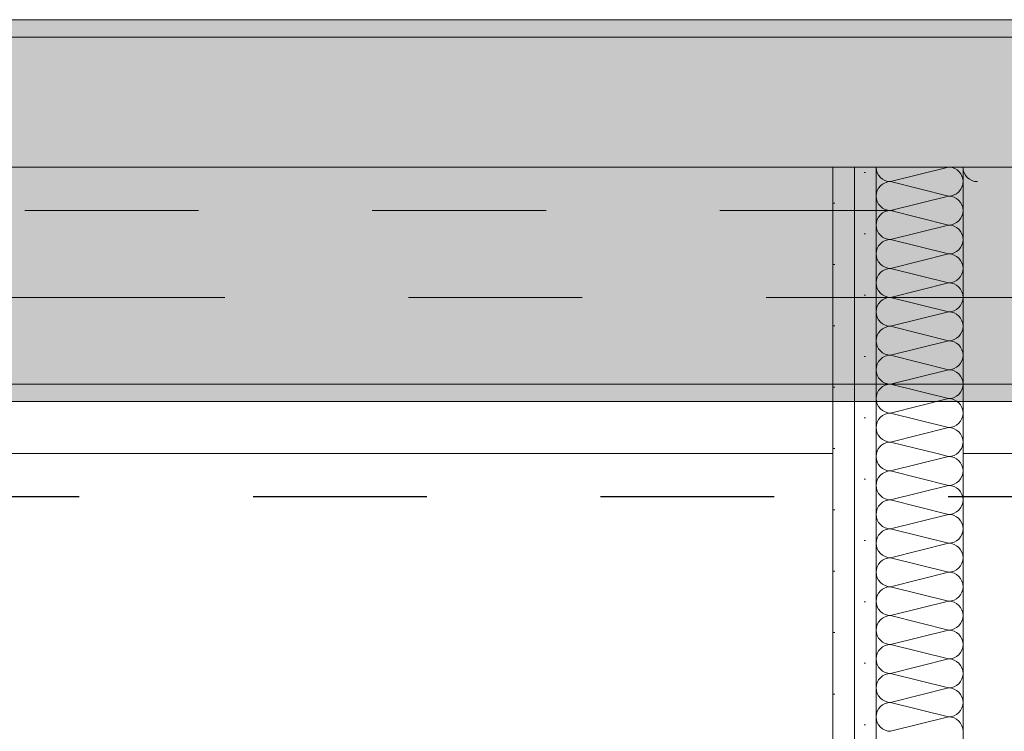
# Model space of a CAD drawing. Header units: metres. Extents: x -3.6 to 84.5, y -11 to 16.8.
# Tile 265 of 361: x 46.377 to 46.944, y 5.6 to 6.01. Entities that reach past the tile are written whole.
import ezdxf

# ---------------------------------------------------------------- set-up
doc = ezdxf.new("R2010")
doc.units = ezdxf.units.M
doc.header["$MEASUREMENT"] = 0
for name, pattern in [('Achse', [0.2, 0.1, -0.05, 0, -0.05]), ('Strichlinie doppelt', [0.54680553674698, 0.2645833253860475, -0.105833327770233, 0.07055555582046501, -0.1058333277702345]), ('Strichlinie eng', [0.11499999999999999, 0.07500000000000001, -0.03999999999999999]), ('Wipeout_Contour', [1, 0, -1])]:
    doc.linetypes.add(name, pattern=pattern)
for name, color, linetype in [('301 - Elemente.Linie', 7, 'Continuous'), ('451 - Universal.Achsen Raster', 7, 'Continuous'), ('605 - Struktur.Wand Innen', 7, 'Continuous'), ('608 - Struktur.Träger', 7, 'Continuous'), ('Neubau_605 - Struktur.Wand Innen', 7, 'Continuous'), ('Neubau_606 - Struktur.Wand Innen Ausbau', 7, 'Continuous'), ('Neubau_653 - Abdeckung.TB Verkofferung', 7, 'Continuous')]:
    doc.layers.add(name, color=color, linetype=linetype)
pattern_1 = [(45, (0, 0), (-0.01767766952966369, 0.01767766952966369), [0, -0.025])]

# ---------------------------------------------------------------- blocks, each defined once
blk = doc.blocks.new('*X134')
at = {"layer": 'Neubau_606 - Struktur.Wand Innen Ausbau', "color": 7, "linetype": 'Continuous', "lineweight": 5}
for p, q in [((46.87832050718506, 5.916681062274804), (46.91159621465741, 5.924999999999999)), ((46.87832050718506, 5.916681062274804), (46.91165384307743, 5.908347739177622)), ((46.87832051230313, 5.900014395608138), (46.91165384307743, 5.908347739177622)), ((46.87832051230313, 5.900014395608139), (46.91165384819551, 5.891681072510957)), ((46.87832051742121, 5.883347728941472), (46.91165384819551, 5.891681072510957)), ((46.87832051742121, 5.883347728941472), (46.91165385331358, 5.875014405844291)), ((46.87832052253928, 5.866681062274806), (46.91165385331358, 5.875014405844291)), ((46.87832052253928, 5.866681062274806), (46.91165385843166, 5.858347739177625)), ((46.87832052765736, 5.850014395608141), (46.91165385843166, 5.858347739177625)), ((46.87832052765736, 5.850014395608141), (46.91165386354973, 5.841681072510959)), ((46.87832053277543, 5.833347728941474), (46.91165386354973, 5.841681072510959)), ((46.87832053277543, 5.833347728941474), (46.91165386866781, 5.825014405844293)), ((46.87832053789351, 5.816681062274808), (46.91165386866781, 5.825014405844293)), ((46.87832053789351, 5.816681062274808), (46.91165387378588, 5.808347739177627)), ((46.87832054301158, 5.800014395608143), (46.91165387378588, 5.808347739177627)), ((46.87832054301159, 5.800014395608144), (46.91165387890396, 5.791681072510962)), ((46.87832054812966, 5.783347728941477), (46.91165387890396, 5.791681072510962)), ((46.87832054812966, 5.783347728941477), (46.91165388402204, 5.775014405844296)), ((46.87832055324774, 5.766681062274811), (46.91165388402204, 5.775014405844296)), ((46.87832055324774, 5.766681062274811), (46.90504481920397, 5.760000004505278))]:
    blk.add_line(p, q, dxfattribs=at)
for centre, radius, start, end in [((46.87832050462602, 5.925014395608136), 0.008333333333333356, 180.0989768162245, 270.0000175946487), ((46.91165384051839, 5.916681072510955), 0.008333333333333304, 1.759465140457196e-05, 86.6305408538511), ((46.92832050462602, 5.925014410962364), 0.008333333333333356, 180.09908245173, 270.0000175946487), ((46.8783205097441, 5.908347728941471), 0.008333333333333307, 90.00001759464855, 180.0000175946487), ((46.91165384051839, 5.916681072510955), 0.008333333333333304, 270.0000175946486, 1.759464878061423e-05), ((46.8783205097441, 5.908347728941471), 0.008333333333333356, 180.0000175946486, 270.0000175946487), ((46.91165384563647, 5.900014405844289), 0.0083333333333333, 1.759465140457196e-05, 90.00001759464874), ((46.87832051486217, 5.891681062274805), 0.008333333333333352, 90.00001759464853, 180.0000175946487), ((46.91165384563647, 5.90001440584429), 0.008333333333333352, 270.0000175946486, 1.759464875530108e-05), ((46.87832051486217, 5.891681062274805), 0.008333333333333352, 180.0000175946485, 270.0000175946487), ((46.91165385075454, 5.883347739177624), 0.008333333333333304, 1.759464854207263e-05, 90.0000175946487), ((46.87832051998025, 5.875014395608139), 0.008333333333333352, 90.00001759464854, 180.0000175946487), ((46.91165385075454, 5.883347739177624), 0.00833333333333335, 270.0000175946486, 1.759464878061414e-05), ((46.87832051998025, 5.875014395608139), 0.008333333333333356, 180.0000175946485, 270.0000175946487), ((46.91165385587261, 5.866681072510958), 0.008333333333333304, 1.759464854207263e-05, 90.0000175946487), ((46.87832052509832, 5.858347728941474), 0.008333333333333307, 90.00001759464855, 180.0000175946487), ((46.91165385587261, 5.866681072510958), 0.008333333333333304, 270.0000175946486, 1.759464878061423e-05), ((46.87832052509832, 5.858347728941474), 0.008333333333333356, 180.0000175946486, 270.0000175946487), ((46.91165386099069, 5.850014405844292), 0.0083333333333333, 1.759464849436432e-05, 90.00001759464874), ((46.8783205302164, 5.841681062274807), 0.008333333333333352, 90.00001759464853, 180.0000175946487), ((46.91165386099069, 5.850014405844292), 0.008333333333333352, 270.0000175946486, 1.759464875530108e-05), ((46.8783205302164, 5.841681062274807), 0.008333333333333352, 180.0000175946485, 270.0000175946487), ((46.91165386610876, 5.833347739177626), 0.008333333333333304, 1.759464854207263e-05, 90.0000175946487), ((46.87832053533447, 5.825014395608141), 0.008333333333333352, 90.00001759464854, 180.0000175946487), ((46.91165386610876, 5.833347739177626), 0.00833333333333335, 270.0000175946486, 1.759464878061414e-05), ((46.87832053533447, 5.825014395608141), 0.008333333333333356, 180.0000175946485, 270.0000175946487), ((46.91165387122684, 5.81668107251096), 0.008333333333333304, 1.759464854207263e-05, 90.0000175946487), ((46.87832054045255, 5.808347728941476), 0.008333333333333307, 90.00001759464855, 180.0000175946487), ((46.91165387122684, 5.81668107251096), 0.008333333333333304, 270.0000175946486, 1.759464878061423e-05), ((46.87832054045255, 5.808347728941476), 0.008333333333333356, 180.0000175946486, 270.0000175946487), ((46.91165387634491, 5.800014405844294), 0.0083333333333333, 1.759464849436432e-05, 90.00001759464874), ((46.87832054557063, 5.79168106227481), 0.008333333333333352, 90.00001759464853, 180.0000175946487), ((46.91165387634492, 5.800014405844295), 0.008333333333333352, 270.0000175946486, 1.759464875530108e-05), ((46.87832054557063, 5.79168106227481), 0.008333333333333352, 180.0000175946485, 270.0000175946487), ((46.911653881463, 5.783347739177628), 0.008333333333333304, 1.759465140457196e-05, 90.0000175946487), ((46.87832055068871, 5.775014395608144), 0.008333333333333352, 90.00001759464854, 180.0000175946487), ((46.911653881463, 5.783347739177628), 0.00833333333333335, 270.0000175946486, 1.759464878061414e-05), ((46.87832055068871, 5.775014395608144), 0.008333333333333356, 180.0000175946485, 270.0000175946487), ((46.91165388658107, 5.766681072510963), 0.008333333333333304, 1.759465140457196e-05, 90.0000175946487), ((46.87832055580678, 5.758347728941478), 0.008333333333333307, 90.00001759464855, 168.5640091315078), ((46.91165388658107, 5.766681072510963), 0.008333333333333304, 306.7045521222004, 1.759464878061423e-05)]:
    blk.add_arc(centre, radius, start, end, dxfattribs=at)
blk = doc.blocks.new('*X135')
at = {"layer": 'Neubau_606 - Struktur.Wand Innen Ausbau', "color": 7, "linetype": 'Continuous', "lineweight": 5}
for p, q in [((46.87014734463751, 5.75997347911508), (46.86998722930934, 5.758347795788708)), ((46.86998722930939, 5.758347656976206), (46.870147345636, 5.756721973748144)), ((46.8701553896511, 5.759999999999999), (46.87014734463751, 5.75997347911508)), ((46.87832055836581, 5.750014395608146), (46.91165388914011, 5.75834773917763)), ((46.9050448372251, 5.759999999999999), (46.91165388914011, 5.75834773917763)), ((46.91165388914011, 5.75834773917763), (46.91327964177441, 5.75850786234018)), ((46.91327964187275, 5.758187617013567), (46.91165388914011, 5.75834773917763)), ((46.91327964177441, 5.75850786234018), (46.91484291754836, 5.758982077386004)), ((46.91484291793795, 5.757713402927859), (46.91327964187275, 5.758187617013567)), ((46.91484291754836, 5.758982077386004), (46.91628364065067, 5.759752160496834)), ((46.91628364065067, 5.759752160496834), (46.91658563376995, 5.759999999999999)), ((46.870147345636, 5.756721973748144), (46.87062156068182, 5.755158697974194)), ((46.87062156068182, 5.755158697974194), (46.87139164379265, 5.753717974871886)), ((46.87139164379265, 5.753717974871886), (46.87242800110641, 5.752455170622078)), ((46.87242800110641, 5.752455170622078), (46.87369080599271, 5.751418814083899)), ((46.91628364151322, 5.756943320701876), (46.91484291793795, 5.757713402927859)), ((46.91754644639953, 5.755906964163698), (46.91628364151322, 5.756943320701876)), ((46.91858280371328, 5.754644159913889), (46.91754644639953, 5.755906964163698)), ((46.91935288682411, 5.753203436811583), (46.91858280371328, 5.754644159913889)), ((46.91982710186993, 5.751640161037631), (46.91935288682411, 5.753203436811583)), ((46.87242800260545, 5.747573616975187), (46.87139164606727, 5.746310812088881)), ((46.87369080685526, 5.748609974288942), (46.87242800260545, 5.747573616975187)), ((46.87369080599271, 5.751418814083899), (46.87513152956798, 5.750648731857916)), ((46.87513152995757, 5.749380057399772), (46.87369080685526, 5.748609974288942)), ((46.87513152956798, 5.750648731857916), (46.87669480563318, 5.750174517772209)), ((46.87669480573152, 5.749854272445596), (46.87513152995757, 5.749380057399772)), ((46.87669480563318, 5.750174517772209), (46.87832055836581, 5.750014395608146)), ((46.87832055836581, 5.750014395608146), (46.87669480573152, 5.749854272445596)), ((46.87832055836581, 5.750014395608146), (46.91165389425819, 5.741681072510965)), ((46.91858280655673, 5.74538465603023), (46.91935288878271, 5.746825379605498)), ((46.91935288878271, 5.746825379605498), (46.91982710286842, 5.748388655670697)), ((46.91998722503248, 5.750014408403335), (46.91982710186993, 5.751640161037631)), ((46.91982710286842, 5.748388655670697), (46.91998722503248, 5.750014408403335)), ((46.87014734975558, 5.743306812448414), (46.86998722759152, 5.741681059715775)), ((46.86998722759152, 5.741681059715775), (46.87014735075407, 5.740055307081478)), ((46.87062156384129, 5.744870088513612), (46.87014734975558, 5.743306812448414)), ((46.87139164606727, 5.746310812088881), (46.87062156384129, 5.744870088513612)), ((46.87832056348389, 5.73334772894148), (46.91165389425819, 5.741681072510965)), ((46.91165389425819, 5.741681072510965), (46.91327964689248, 5.741841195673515)), ((46.91327964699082, 5.741520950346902), (46.91165389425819, 5.741681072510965)), ((46.91327964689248, 5.741841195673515), (46.91484292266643, 5.742315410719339)), ((46.91484292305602, 5.741046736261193), (46.91327964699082, 5.741520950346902)), ((46.91484292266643, 5.742315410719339), (46.91628364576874, 5.743085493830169)), ((46.91628364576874, 5.743085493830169), (46.91754645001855, 5.744121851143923)), ((46.91754645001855, 5.744121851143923), (46.91858280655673, 5.74538465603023)), ((46.87014735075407, 5.740055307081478), (46.87062156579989, 5.738492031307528)), ((46.87062156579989, 5.738492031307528), (46.87139164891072, 5.737051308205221)), ((46.87139164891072, 5.737051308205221), (46.87242800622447, 5.735788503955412)), ((46.87242800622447, 5.735788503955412), (46.87369081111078, 5.734752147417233)), ((46.91628364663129, 5.740276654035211), (46.91484292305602, 5.741046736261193)), ((46.91754645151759, 5.739240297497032), (46.91628364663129, 5.740276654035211)), ((46.91858280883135, 5.737977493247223), (46.91754645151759, 5.739240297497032)), ((46.91935289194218, 5.736536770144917), (46.91858280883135, 5.737977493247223)), ((46.919827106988, 5.734973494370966), (46.91935289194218, 5.736536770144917)), ((46.87242800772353, 5.730906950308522), (46.87139165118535, 5.729644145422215)), ((46.87369081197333, 5.731943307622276), (46.87242800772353, 5.730906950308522)), ((46.87369081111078, 5.734752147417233), (46.87513153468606, 5.733982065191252)), ((46.87513153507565, 5.732713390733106), (46.87369081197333, 5.731943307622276)), ((46.87513153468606, 5.733982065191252), (46.87669481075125, 5.733507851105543)), ((46.87669481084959, 5.73318760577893), (46.87513153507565, 5.732713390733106)), ((46.87669481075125, 5.733507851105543), (46.87832056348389, 5.73334772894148)), ((46.87832056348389, 5.73334772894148), (46.87669481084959, 5.73318760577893)), ((46.87832056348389, 5.73334772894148), (46.91165389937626, 5.725014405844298)), ((46.9185828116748, 5.728717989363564), (46.91935289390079, 5.730158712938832)), ((46.91935289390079, 5.730158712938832), (46.91982710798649, 5.731721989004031)), ((46.91998723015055, 5.73334774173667), (46.919827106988, 5.734973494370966)), ((46.91982710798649, 5.731721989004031), (46.91998723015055, 5.73334774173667)), ((46.87014735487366, 5.726640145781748), (46.8699872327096, 5.72501439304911)), ((46.8699872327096, 5.72501439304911), (46.87014735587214, 5.723388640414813)), ((46.87062156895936, 5.728203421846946), (46.87014735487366, 5.726640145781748)), ((46.87139165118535, 5.729644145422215), (46.87062156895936, 5.728203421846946)), ((46.87832056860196, 5.716681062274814), (46.91165389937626, 5.725014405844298)), ((46.91165389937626, 5.725014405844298), (46.91327965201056, 5.725174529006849)), ((46.9132796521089, 5.724854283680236), (46.91165389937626, 5.725014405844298)), ((46.91327965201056, 5.725174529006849), (46.91484292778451, 5.725648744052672)), ((46.9148429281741, 5.724380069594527), (46.9132796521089, 5.724854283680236)), ((46.91484292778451, 5.725648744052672), (46.91628365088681, 5.726418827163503)), ((46.91628365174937, 5.723609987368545), (46.9148429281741, 5.724380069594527)), ((46.91628365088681, 5.726418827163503), (46.91754645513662, 5.727455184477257)), ((46.91754645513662, 5.727455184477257), (46.9185828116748, 5.728717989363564)), ((46.87014735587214, 5.723388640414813), (46.87062157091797, 5.721825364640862)), ((46.87062157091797, 5.721825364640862), (46.8713916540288, 5.720384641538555)), ((46.8713916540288, 5.720384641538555), (46.87242801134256, 5.719121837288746)), ((46.87242801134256, 5.719121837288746), (46.87369081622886, 5.718085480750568)), ((46.91754645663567, 5.722573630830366), (46.91628365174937, 5.723609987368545)), ((46.91858281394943, 5.721310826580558), (46.91754645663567, 5.722573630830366)), ((46.91935289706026, 5.719870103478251), (46.91858281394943, 5.721310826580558)), ((46.91982711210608, 5.7183068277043), (46.91935289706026, 5.719870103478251)), ((46.87139165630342, 5.712977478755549), (46.87062157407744, 5.711536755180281)), ((46.8724280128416, 5.714240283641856), (46.87139165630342, 5.712977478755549)), ((46.87369081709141, 5.715276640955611), (46.8724280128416, 5.714240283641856)), ((46.87369081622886, 5.718085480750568), (46.87513153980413, 5.717315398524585)), ((46.87513154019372, 5.71604672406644), (46.87369081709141, 5.715276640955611)), ((46.87513153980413, 5.717315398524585), (46.87669481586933, 5.716841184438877)), ((46.87669481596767, 5.716520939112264), (46.87513154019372, 5.71604672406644)), ((46.87669481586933, 5.716841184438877), (46.87832056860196, 5.716681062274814)), ((46.87832056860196, 5.716681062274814), (46.87669481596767, 5.716520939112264)), ((46.87832056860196, 5.716681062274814), (46.91165390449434, 5.708347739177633)), ((46.91858281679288, 5.712051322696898), (46.91935289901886, 5.713492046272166)), ((46.91935289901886, 5.713492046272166), (46.91982711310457, 5.715055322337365)), ((46.91998723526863, 5.716681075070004), (46.91982711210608, 5.7183068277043)), ((46.91982711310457, 5.715055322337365), (46.91998723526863, 5.716681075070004)), ((46.87014735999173, 5.709973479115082), (46.86998723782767, 5.708347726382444)), ((46.86998723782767, 5.708347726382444), (46.87014736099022, 5.706721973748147)), ((46.87062157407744, 5.711536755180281), (46.87014735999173, 5.709973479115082)), ((46.87832057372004, 5.700014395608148), (46.91165390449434, 5.708347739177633)), ((46.91165390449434, 5.708347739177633), (46.91327965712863, 5.708507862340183)), ((46.91327965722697, 5.70818761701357), (46.91165390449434, 5.708347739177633)), ((46.91327965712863, 5.708507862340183), (46.91484293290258, 5.708982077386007)), ((46.91484293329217, 5.707713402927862), (46.91327965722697, 5.70818761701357)), ((46.91484293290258, 5.708982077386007), (46.91628365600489, 5.709752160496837)), ((46.91628365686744, 5.706943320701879), (46.91484293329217, 5.707713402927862)), ((46.91628365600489, 5.709752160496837), (46.9175464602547, 5.710788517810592)), ((46.9175464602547, 5.710788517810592), (46.91858281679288, 5.712051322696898)), ((46.87014736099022, 5.706721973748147), (46.87062157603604, 5.705158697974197)), ((46.87062157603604, 5.705158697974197), (46.87139165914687, 5.703717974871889)), ((46.87139165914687, 5.703717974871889), (46.87242801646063, 5.702455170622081)), ((46.87242801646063, 5.702455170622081), (46.87369082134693, 5.701418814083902)), ((46.87369082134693, 5.701418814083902), (46.8751315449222, 5.700648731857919)), ((46.91754646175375, 5.705906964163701), (46.91628365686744, 5.706943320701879)), ((46.9185828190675, 5.704644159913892), (46.91754646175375, 5.705906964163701)), ((46.91935290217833, 5.703203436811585), (46.9185828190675, 5.704644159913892)), ((46.91982711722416, 5.701640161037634), (46.91935290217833, 5.703203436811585)), ((46.9199872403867, 5.700014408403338), (46.91982711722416, 5.701640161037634)), ((46.87139166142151, 5.696310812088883), (46.87062157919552, 5.694870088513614)), ((46.87242801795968, 5.697573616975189), (46.87139166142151, 5.696310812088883)), ((46.87369082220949, 5.698609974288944), (46.87242801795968, 5.697573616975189)), ((46.8751315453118, 5.699380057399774), (46.87369082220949, 5.698609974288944)), ((46.8751315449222, 5.700648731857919), (46.8766948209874, 5.700174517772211)), ((46.87669482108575, 5.699854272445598), (46.8751315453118, 5.699380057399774)), ((46.8766948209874, 5.700174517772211), (46.87832057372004, 5.700014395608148)), ((46.87832057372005, 5.700014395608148), (46.87669482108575, 5.699854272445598)), ((46.87832057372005, 5.700014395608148), (46.91165390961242, 5.691681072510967)), ((46.91858282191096, 5.695384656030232), (46.91935290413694, 5.6968253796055)), ((46.91935290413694, 5.6968253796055), (46.91982711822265, 5.698388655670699)), ((46.91982711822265, 5.698388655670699), (46.91998724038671, 5.700014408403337)), ((46.87014736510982, 5.693306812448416), (46.86998724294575, 5.691681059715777)), ((46.86998724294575, 5.691681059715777), (46.8701473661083, 5.69005530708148)), ((46.87062157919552, 5.694870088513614), (46.87014736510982, 5.693306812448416)), ((46.8701473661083, 5.69005530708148), (46.87062158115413, 5.68849203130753)), ((46.87832057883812, 5.683347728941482), (46.91165390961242, 5.691681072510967)), ((46.91165390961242, 5.691681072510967), (46.91327966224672, 5.691841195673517)), ((46.91327966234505, 5.691520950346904), (46.91165390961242, 5.691681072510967)), ((46.91327966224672, 5.691841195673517), (46.91484293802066, 5.692315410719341)), ((46.91484293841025, 5.691046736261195), (46.91327966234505, 5.691520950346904)), ((46.91484293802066, 5.692315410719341), (46.91628366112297, 5.69308549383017)), ((46.91628366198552, 5.690276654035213), (46.91484293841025, 5.691046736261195)), ((46.91628366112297, 5.69308549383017), (46.91754646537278, 5.694121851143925)), ((46.91754646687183, 5.689240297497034), (46.91628366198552, 5.690276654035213)), ((46.91754646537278, 5.694121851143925), (46.91858282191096, 5.695384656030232)), ((46.87062158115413, 5.68849203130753), (46.87139166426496, 5.687051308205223)), ((46.87139166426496, 5.687051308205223), (46.87242802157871, 5.685788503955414)), ((46.87242802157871, 5.685788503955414), (46.87369082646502, 5.684752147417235)), ((46.87369082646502, 5.684752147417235), (46.87513155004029, 5.683982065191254)), ((46.91858282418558, 5.687977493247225), (46.91754646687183, 5.689240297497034)), ((46.91935290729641, 5.686536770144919), (46.91858282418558, 5.687977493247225)), ((46.91982712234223, 5.684973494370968), (46.91935290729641, 5.686536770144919)), ((46.91998724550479, 5.683347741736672), (46.91982712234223, 5.684973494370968)), ((46.87139166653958, 5.679644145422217), (46.8706215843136, 5.678203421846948)), ((46.87242802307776, 5.680906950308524), (46.87139166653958, 5.679644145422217)), ((46.87369082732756, 5.681943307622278), (46.87242802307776, 5.680906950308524)), ((46.87513155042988, 5.682713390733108), (46.87369082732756, 5.681943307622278)), ((46.87513155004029, 5.683982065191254), (46.87669482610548, 5.683507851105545)), ((46.87669482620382, 5.683187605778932), (46.87513155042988, 5.682713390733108)), ((46.87669482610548, 5.683507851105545), (46.87832057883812, 5.683347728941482)), ((46.87832057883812, 5.683347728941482), (46.87669482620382, 5.683187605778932)), ((46.87832057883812, 5.683347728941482), (46.91165391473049, 5.6750144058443)), ((46.91754647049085, 5.677455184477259), (46.91858282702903, 5.678717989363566)), ((46.91858282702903, 5.678717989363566), (46.91935290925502, 5.680158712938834)), ((46.91935290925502, 5.680158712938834), (46.91982712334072, 5.681721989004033)), ((46.91982712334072, 5.681721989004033), (46.91998724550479, 5.683347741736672)), ((46.87014737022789, 5.67664014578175), (46.86998724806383, 5.675014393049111)), ((46.86998724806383, 5.675014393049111), (46.87014737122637, 5.673388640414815)), ((46.8706215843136, 5.678203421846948), (46.87014737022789, 5.67664014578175)), ((46.87014737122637, 5.673388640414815), (46.8706215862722, 5.671825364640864)), ((46.8783205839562, 5.666681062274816), (46.91165391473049, 5.6750144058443)), ((46.91165391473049, 5.6750144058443), (46.91327966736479, 5.675174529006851)), ((46.91327966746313, 5.674854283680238), (46.91165391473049, 5.6750144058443)), ((46.91327966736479, 5.675174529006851), (46.91484294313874, 5.675648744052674)), ((46.91484294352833, 5.674380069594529), (46.91327966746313, 5.674854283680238)), ((46.91484294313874, 5.675648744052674), (46.91628366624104, 5.676418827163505)), ((46.9162836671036, 5.673609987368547), (46.91484294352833, 5.674380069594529)), ((46.91628366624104, 5.676418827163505), (46.91754647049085, 5.677455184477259)), ((46.9175464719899, 5.672573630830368), (46.9162836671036, 5.673609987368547)), ((46.8706215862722, 5.671825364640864), (46.87139166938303, 5.670384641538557)), ((46.87139166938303, 5.670384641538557), (46.87242802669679, 5.669121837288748)), ((46.87242802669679, 5.669121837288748), (46.87369083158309, 5.66808548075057)), ((46.87369083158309, 5.66808548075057), (46.87513155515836, 5.667315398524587)), ((46.91858282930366, 5.67131082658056), (46.9175464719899, 5.672573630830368)), ((46.91935291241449, 5.669870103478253), (46.91858282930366, 5.67131082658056)), ((46.91982712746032, 5.668306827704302), (46.91935291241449, 5.669870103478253)), ((46.91998725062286, 5.666681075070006), (46.91982712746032, 5.668306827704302)), ((46.87139167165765, 5.66297747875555), (46.87062158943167, 5.661536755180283)), ((46.87242802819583, 5.664240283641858), (46.87139167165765, 5.66297747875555)), ((46.87369083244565, 5.665276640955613), (46.87242802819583, 5.664240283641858)), ((46.87513155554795, 5.666046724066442), (46.87369083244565, 5.665276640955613)), ((46.87513155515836, 5.667315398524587), (46.87669483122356, 5.666841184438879)), ((46.8766948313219, 5.666520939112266), (46.87513155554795, 5.666046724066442)), ((46.87669483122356, 5.666841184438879), (46.8783205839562, 5.666681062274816)), ((46.8783205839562, 5.666681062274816), (46.8766948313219, 5.666520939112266)), ((46.8783205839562, 5.666681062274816), (46.91165391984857, 5.658347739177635)), ((46.91754647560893, 5.660788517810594), (46.91858283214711, 5.6620513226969)), ((46.91858283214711, 5.6620513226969), (46.91935291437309, 5.663492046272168)), ((46.91935291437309, 5.663492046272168), (46.9198271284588, 5.665055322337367)), ((46.9198271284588, 5.665055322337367), (46.91998725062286, 5.666681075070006)), ((46.87014737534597, 5.659973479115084), (46.8699872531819, 5.658347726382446)), ((46.8699872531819, 5.658347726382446), (46.87014737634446, 5.656721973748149)), ((46.87062158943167, 5.661536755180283), (46.87014737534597, 5.659973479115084)), ((46.87014737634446, 5.656721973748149), (46.87062159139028, 5.655158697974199)), ((46.87832058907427, 5.65001439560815), (46.91165391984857, 5.658347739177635)), ((46.91165391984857, 5.658347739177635), (46.91327967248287, 5.658507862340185)), ((46.9132796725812, 5.658187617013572), (46.91165391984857, 5.658347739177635)), ((46.91327967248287, 5.658507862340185), (46.91484294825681, 5.658982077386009)), ((46.9148429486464, 5.657713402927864), (46.9132796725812, 5.658187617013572)), ((46.91484294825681, 5.658982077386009), (46.91628367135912, 5.659752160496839)), ((46.91628367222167, 5.656943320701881), (46.9148429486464, 5.657713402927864)), ((46.91628367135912, 5.659752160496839), (46.91754647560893, 5.660788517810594)), ((46.91754647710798, 5.655906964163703), (46.91628367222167, 5.656943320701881)), ((46.87062159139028, 5.655158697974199), (46.8713916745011, 5.653717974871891)), ((46.8713916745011, 5.653717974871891), (46.87242803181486, 5.652455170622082)), ((46.87242803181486, 5.652455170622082), (46.87369083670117, 5.651418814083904)), ((46.87369083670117, 5.651418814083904), (46.87513156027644, 5.650648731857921)), ((46.87513156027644, 5.650648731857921), (46.87669483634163, 5.650174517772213)), ((46.91858283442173, 5.654644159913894), (46.91754647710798, 5.655906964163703)), ((46.91935291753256, 5.653203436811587), (46.91858283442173, 5.654644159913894)), ((46.91982713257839, 5.651640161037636), (46.91935291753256, 5.653203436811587)), ((46.91998725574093, 5.65001440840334), (46.91982713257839, 5.651640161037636)), ((46.87062159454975, 5.644870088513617), (46.87014738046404, 5.643306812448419)), ((46.87139167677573, 5.646310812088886), (46.87062159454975, 5.644870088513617)), ((46.87242803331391, 5.647573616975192), (46.87139167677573, 5.646310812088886)), ((46.87369083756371, 5.648609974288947), (46.87242803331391, 5.647573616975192)), ((46.87513156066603, 5.649380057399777), (46.87369083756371, 5.648609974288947)), ((46.87669483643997, 5.649854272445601), (46.87513156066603, 5.649380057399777)), ((46.87669483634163, 5.650174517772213), (46.87832058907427, 5.65001439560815)), ((46.87832058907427, 5.650014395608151), (46.87669483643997, 5.649854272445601)), ((46.87832058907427, 5.650014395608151), (46.91165392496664, 5.64168107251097)), ((46.917546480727, 5.644121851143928), (46.91858283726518, 5.645384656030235)), ((46.91858283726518, 5.645384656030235), (46.91935291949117, 5.646825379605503)), ((46.91935291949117, 5.646825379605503), (46.91982713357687, 5.648388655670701)), ((46.91982713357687, 5.648388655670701), (46.91998725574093, 5.65001440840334)), ((46.87014738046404, 5.643306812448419), (46.86998725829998, 5.64168105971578)), ((46.86998725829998, 5.64168105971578), (46.87014738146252, 5.640055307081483)), ((46.87014738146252, 5.640055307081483), (46.87062159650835, 5.638492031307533)), ((46.87832059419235, 5.633347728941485), (46.91165392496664, 5.64168107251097)), ((46.91165392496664, 5.64168107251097), (46.91327967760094, 5.641841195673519)), ((46.91327967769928, 5.641520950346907), (46.91165392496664, 5.64168107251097)), ((46.91327967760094, 5.641841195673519), (46.91484295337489, 5.642315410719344)), ((46.91484295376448, 5.641046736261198), (46.91327967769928, 5.641520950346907)), ((46.91484295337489, 5.642315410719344), (46.91628367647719, 5.643085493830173)), ((46.91628367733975, 5.640276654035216), (46.91484295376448, 5.641046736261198)), ((46.91628367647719, 5.643085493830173), (46.917546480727, 5.644121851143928)), ((46.91754648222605, 5.639240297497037), (46.91628367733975, 5.640276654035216)), ((46.91858283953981, 5.637977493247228), (46.91754648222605, 5.639240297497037)), ((46.87062159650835, 5.638492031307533), (46.87139167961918, 5.637051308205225)), ((46.87139167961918, 5.637051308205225), (46.87242803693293, 5.635788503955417)), ((46.87242803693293, 5.635788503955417), (46.87369084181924, 5.634752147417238)), ((46.87369084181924, 5.634752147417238), (46.87513156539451, 5.633982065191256)), ((46.87513156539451, 5.633982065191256), (46.87669484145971, 5.633507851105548)), ((46.87669484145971, 5.633507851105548), (46.87832059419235, 5.633347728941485)), ((46.91935292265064, 5.636536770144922), (46.91858283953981, 5.637977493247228)), ((46.91982713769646, 5.634973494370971), (46.91935292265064, 5.636536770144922)), ((46.91998726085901, 5.633347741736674), (46.91982713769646, 5.634973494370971)), ((46.87062159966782, 5.628203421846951), (46.87014738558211, 5.626640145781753)), ((46.8713916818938, 5.62964414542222), (46.87062159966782, 5.628203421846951)), ((46.87242803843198, 5.630906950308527), (46.8713916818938, 5.62964414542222)), ((46.87369084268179, 5.631943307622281), (46.87242803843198, 5.630906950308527)), ((46.8751315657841, 5.632713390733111), (46.87369084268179, 5.631943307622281)), ((46.87669484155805, 5.633187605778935), (46.8751315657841, 5.632713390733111)), ((46.87832059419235, 5.633347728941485), (46.87669484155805, 5.633187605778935)), ((46.87832059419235, 5.633347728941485), (46.91165393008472, 5.625014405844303)), ((46.91754648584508, 5.627455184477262), (46.91858284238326, 5.628717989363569)), ((46.91858284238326, 5.628717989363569), (46.91935292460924, 5.630158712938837)), ((46.91935292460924, 5.630158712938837), (46.91982713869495, 5.631721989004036)), ((46.91982713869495, 5.631721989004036), (46.91998726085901, 5.633347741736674)), ((46.87014738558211, 5.626640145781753), (46.86998726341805, 5.625014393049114)), ((46.86998726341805, 5.625014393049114), (46.8701473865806, 5.623388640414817)), ((46.8701473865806, 5.623388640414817), (46.87062160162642, 5.621825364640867)), ((46.87832059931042, 5.616681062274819), (46.91165393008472, 5.625014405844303)), ((46.91165393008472, 5.625014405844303), (46.91327968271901, 5.625174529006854)), ((46.91327968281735, 5.624854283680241), (46.91165393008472, 5.625014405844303)), ((46.91327968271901, 5.625174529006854), (46.91484295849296, 5.625648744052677)), ((46.91484295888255, 5.624380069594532), (46.91327968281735, 5.624854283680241)), ((46.91484295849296, 5.625648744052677), (46.91628368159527, 5.626418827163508)), ((46.91628368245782, 5.62360998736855), (46.91484295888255, 5.624380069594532)), ((46.91628368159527, 5.626418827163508), (46.91754648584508, 5.627455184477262)), ((46.91754648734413, 5.622573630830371), (46.91628368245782, 5.62360998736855)), ((46.91858284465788, 5.621310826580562), (46.91754648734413, 5.622573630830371)), ((46.87062160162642, 5.621825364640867), (46.87139168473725, 5.62038464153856)), ((46.87139168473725, 5.62038464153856), (46.87242804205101, 5.619121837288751)), ((46.87242804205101, 5.619121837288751), (46.87369084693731, 5.618085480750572)), ((46.87369084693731, 5.618085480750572), (46.87513157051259, 5.61731539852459)), ((46.87513157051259, 5.61731539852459), (46.87669484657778, 5.616841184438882)), ((46.87669484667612, 5.616520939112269), (46.87513157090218, 5.616046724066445)), ((46.87669484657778, 5.616841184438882), (46.87832059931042, 5.616681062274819)), ((46.87832059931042, 5.616681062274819), (46.87669484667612, 5.616520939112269)), ((46.87832059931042, 5.616681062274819), (46.91165393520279, 5.608347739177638)), ((46.91935292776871, 5.619870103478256), (46.91858284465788, 5.621310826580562)), ((46.91982714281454, 5.618306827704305), (46.91935292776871, 5.619870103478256)), ((46.91998726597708, 5.616681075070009), (46.91982714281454, 5.618306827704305)), ((46.91982714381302, 5.61505532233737), (46.91998726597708, 5.616681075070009)), ((46.8706216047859, 5.611536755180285), (46.87014739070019, 5.609973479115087)), ((46.87139168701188, 5.612977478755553), (46.8706216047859, 5.611536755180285)), ((46.87242804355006, 5.614240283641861), (46.87139168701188, 5.612977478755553)), ((46.87369084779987, 5.615276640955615), (46.87242804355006, 5.614240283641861)), ((46.87513157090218, 5.616046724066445), (46.87369084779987, 5.615276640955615)), ((46.91628368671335, 5.609752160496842), (46.91754649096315, 5.610788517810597)), ((46.91754649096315, 5.610788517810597), (46.91858284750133, 5.612051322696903)), ((46.91858284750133, 5.612051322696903), (46.91935292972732, 5.613492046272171)), ((46.91935292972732, 5.613492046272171), (46.91982714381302, 5.61505532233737)), ((46.87014739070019, 5.609973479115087), (46.86998726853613, 5.608347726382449)), ((46.86998726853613, 5.608347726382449), (46.87014739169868, 5.606721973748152)), ((46.87014739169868, 5.606721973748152), (46.8706216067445, 5.605158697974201)), ((46.8706216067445, 5.605158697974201), (46.87139168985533, 5.603717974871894)), ((46.8783206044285, 5.600014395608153), (46.91165393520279, 5.608347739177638)), ((46.91165393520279, 5.608347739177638), (46.91327968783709, 5.608507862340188)), ((46.91327968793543, 5.608187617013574), (46.91165393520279, 5.608347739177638)), ((46.91327968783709, 5.608507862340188), (46.91484296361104, 5.608982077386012)), ((46.91484296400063, 5.607713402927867), (46.91327968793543, 5.608187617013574)), ((46.91484296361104, 5.608982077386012), (46.91628368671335, 5.609752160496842)), ((46.9162836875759, 5.606943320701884), (46.91484296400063, 5.607713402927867)), ((46.91754649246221, 5.605906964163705), (46.9162836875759, 5.606943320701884)), ((46.91858284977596, 5.604644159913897), (46.91754649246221, 5.605906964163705)), ((46.87139168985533, 5.603717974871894), (46.87242804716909, 5.602455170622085)), ((46.87242804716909, 5.602455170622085), (46.87369085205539, 5.601418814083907)), ((46.87369085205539, 5.601418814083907), (46.87513157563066, 5.600648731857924)), ((46.87513157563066, 5.600648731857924), (46.87669485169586, 5.600174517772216)), ((46.87669485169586, 5.600174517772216), (46.8783206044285, 5.600014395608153)), ((46.91935293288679, 5.60320343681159), (46.91858284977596, 5.604644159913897)), ((46.91982714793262, 5.601640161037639), (46.91935293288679, 5.60320343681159)), ((46.91998727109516, 5.600014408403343), (46.91982714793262, 5.601640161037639))]:
    blk.add_line(p, q, dxfattribs=at)

msp = doc.modelspace()

# ---------------------------------------------------------------- hatches: boundary and pattern name
at = {"layer": '608 - Struktur.Träger', "linetype": 'Continuous', "lineweight": 0, "true_color": 0x000000}
h = msp.add_hatch(dxfattribs=at)
h.set_pattern_fill('Gips_0001', color=18, style=0, pattern_type=2)
h.set_pattern_definition(pattern_1)
h.paths.add_polyline_path([(40.28998899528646, 5.999982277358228), (47.16998899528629, 5.99998227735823), (47.16998899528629, 6.009982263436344), (40.28998899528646, 6.009982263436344)])
at = {"layer": 'Neubau_606 - Struktur.Wand Innen Ausbau', "linetype": 'Continuous', "lineweight": 0, "true_color": 0x000000}
h = msp.add_hatch(dxfattribs=at)
h.set_pattern_fill('Gips_0001', color=18, style=0, pattern_type=2)
h.set_pattern_definition(pattern_1)
h.paths.add_polyline_path([(46.85748717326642, 5.924999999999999), (46.85748722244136, 5.760000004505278), (46.86998722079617, 5.760000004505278), (46.86998717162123, 5.924999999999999)])
h = msp.add_hatch(dxfattribs=at)
h.set_pattern_fill('Gips_0001', color=18, style=0, pattern_type=2)
h.set_pattern_definition(pattern_1)
h.paths.add_polyline_path([(46.86998722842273, 5.759999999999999), (46.85748722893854, 5.759999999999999), (46.85748739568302, 5.179982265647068), (46.86998739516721, 5.179982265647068)])

# ---------------------------------------------------------------- linework, layer by layer
at = {"layer": '301 - Elemente.Linie', "color": 1, "linetype": 'Strichlinie eng', "lineweight": 25, "flags": 128}
msp.add_lwpolyline([(40.31135272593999, 5.735270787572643), (47.16998899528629, 5.735270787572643)], dxfattribs=at)
at = {"layer": '605 - Struktur.Wand Innen', "color": 7, "linetype": 'Continuous', "lineweight": 13}
msp.add_line((46.8699871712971, 5.924999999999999), (46.85748717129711, 5.924999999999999), dxfattribs=at)
at = {"layer": '608 - Struktur.Träger', "color": 7, "linetype": 'Continuous', "lineweight": 5}
msp.add_line((47.16998899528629, 6.009982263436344), (40.28998899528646, 6.009982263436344), dxfattribs=at)
at = {"layer": '608 - Struktur.Träger', "color": 7, "linetype": 'Continuous', "lineweight": 13}
msp.add_line((47.16998899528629, 5.99998227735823), (40.28998899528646, 5.999982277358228), dxfattribs=at)
at = {"layer": 'Neubau_605 - Struktur.Wand Innen', "color": 1, "linetype": 'Continuous', "lineweight": 5}
for p, q in [((46.85748722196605, 5.759999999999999), (46.85748717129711, 5.924999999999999)), ((46.86998722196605, 5.759999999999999), (46.8699871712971, 5.924999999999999))]:
    msp.add_line(p, q, dxfattribs=at)
at = {"layer": 'Neubau_606 - Struktur.Wand Innen Ausbau', "color": 1, "linetype": 'Continuous', "lineweight": 5}
for p, q in [((46.85748723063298, 5.759999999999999), (46.85748739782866, 5.179982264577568)), ((46.86998723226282, 5.759999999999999), (46.86998739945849, 5.179982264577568))]:
    msp.add_line(p, q, dxfattribs=at)
at = {"layer": 'Neubau_653 - Abdeckung.TB Verkofferung', "color": 1, "linetype": 'Continuous', "lineweight": 9}
for p in [(44.70998676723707, 5.759982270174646), (46.8449873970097, 5.050482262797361)]:
    msp.add_line(p, (46.8449873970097, 5.759982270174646), dxfattribs=at)

# ---------------------------------------------------------------- wipeouts: each hides what was drawn before it
at = {"color": 254, "linetype": 'Wipeout_Contour', "lineweight": 0, "ltscale": 189.6353258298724}
msp.add_wipeout([(46.91998717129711, 5.9250000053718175), (46.91998722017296, 5.7600000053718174), (47.16998899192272, 5.7600000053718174), (47.16998899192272, 5.9250000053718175)], dxfattribs=at).dxf.layer = '605 - Struktur.Wand Innen'

# ---------------------------------------------------------------- next in the draw order: linework, layer by layer
at = {"layer": '605 - Struktur.Wand Innen', "color": 7, "linetype": 'Continuous', "lineweight": 13}
msp.add_line((46.91998717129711, 5.924999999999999), (46.8699871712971, 5.924999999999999), dxfattribs=at)
at = {"layer": '605 - Struktur.Wand Innen', "color": 7, "linetype": 'Continuous', "lineweight": 13, "flags": 128}
msp.add_lwpolyline([(46.91998722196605, 5.759999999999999), (47.16998894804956, 5.759999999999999)], dxfattribs=at)
at = {"layer": 'Neubau_605 - Struktur.Wand Innen', "color": 1, "linetype": 'Continuous', "lineweight": 5}
msp.add_line((46.91998722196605, 5.759999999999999), (46.91998717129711, 5.924999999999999), dxfattribs=at)
msp.add_line((46.91998722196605, 5.759999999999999), (46.91998717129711, 5.924999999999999), dxfattribs=at)
at = {"layer": 'Neubau_606 - Struktur.Wand Innen Ausbau', "color": 1, "linetype": 'Continuous', "lineweight": 5, "flags": 128}
msp.add_lwpolyline([(46.91998740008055, 5.179982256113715), (46.91998722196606, 5.759999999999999)], dxfattribs=at)

# ---------------------------------------------------------------- next in the draw order: block references
at = {"layer": 'Neubau_606 - Struktur.Wand Innen Ausbau', "color": 1, "lineweight": 13}
for name in ['*X134', '*X135']:
    msp.add_blockref(name, (0, 0), dxfattribs=at)

# ---------------------------------------------------------------- next in the draw order: wipeouts: each hides what was drawn before it
at = {"color": 254, "linetype": 'Wipeout_Contour', "lineweight": 0, "ltscale": 184.6009214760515}
msp.add_wipeout([(46.8449871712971, 5.924999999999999), (44.70998676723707, 5.924999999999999), (44.70998676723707, 5.759999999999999), (46.84498722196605, 5.759999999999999)], dxfattribs=at).dxf.layer = '605 - Struktur.Wand Innen'

# ---------------------------------------------------------------- next in the draw order: hatches: boundary and pattern name
at = {"layer": '608 - Struktur.Träger', "linetype": 'Continuous', "lineweight": 0, "true_color": 0x000000}
h = msp.add_hatch(dxfattribs=at)
h.set_pattern_fill('Beton__Stahlbeton_0001', color=18, style=0, pattern_type=2)
h.set_pattern_definition([(44.99999999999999, (0, 0), (-0.08485281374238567, 0.08485281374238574), []), (44.99999999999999, (-0.04242640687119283, 0.04242640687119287), (-0.08485281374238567, 0.08485281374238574), [0.09, -0.03])])
h.paths.add_polyline_path([(0.689988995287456, 5.999982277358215), (0.3799889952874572, 5.999982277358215), (0.3799889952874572, 5.799982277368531), (0.689988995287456, 5.799982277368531), (4.024974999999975, 5.799982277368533), (4.209974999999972, 5.799982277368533), (7.569988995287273, 5.799982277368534), (7.889988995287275, 5.799982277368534), (11.16998899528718, 5.799982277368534), (11.48998899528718, 5.799982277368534), (14.84999999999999, 5.799982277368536), (15.00499999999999, 5.799982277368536), (18.369988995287, 5.799982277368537), (18.689988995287, 5.799982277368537), (22.02997499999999, 5.799982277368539), (22.18997499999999, 5.799982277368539), (25.56998899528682, 5.799982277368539), (25.88998899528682, 5.799982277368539), (32.76998899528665, 5.799982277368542), (33.08998899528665, 5.799982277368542), (36.45497499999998, 5.799982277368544), (36.60497499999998, 5.799982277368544), (39.96998899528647, 5.799982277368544), (40.28998899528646, 5.799982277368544), (47.16998899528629, 5.799982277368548), (47.48998899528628, 5.799982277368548), (50.85997499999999, 5.799982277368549), (51.00497499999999, 5.799982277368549), (54.36998899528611, 5.799982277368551), (54.6899889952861, 5.799982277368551), (58.064975, 5.799982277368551), (58.204975, 5.799982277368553), (61.56998899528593, 5.799982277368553), (61.87998899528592, 5.799982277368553), (61.87998899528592, 5.999982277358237), (61.56998899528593, 5.999982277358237), (54.6899889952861, 5.999982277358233), (54.36998899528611, 5.999982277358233), (50.99999998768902, 5.99998227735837), (50.93499998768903, 5.99998227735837), (47.48998899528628, 5.99998227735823), (47.16998899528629, 5.99998227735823), (40.28998899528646, 5.999982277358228), (39.96998899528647, 5.999982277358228), (33.08998899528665, 5.999982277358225), (32.76998899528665, 5.999982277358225), (25.88998899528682, 5.999982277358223), (25.56998899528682, 5.999982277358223), (18.689988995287, 5.99998227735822), (18.369988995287, 5.99998227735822), (14.95747499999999, 5.999982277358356), (14.89247499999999, 5.999982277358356), (11.48998899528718, 5.999982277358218), (11.16998899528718, 5.999982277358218), (7.889988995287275, 5.999982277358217), (7.569988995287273, 5.999982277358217)])
h = msp.add_hatch(dxfattribs=at)
h.set_pattern_fill('Gips_0001', color=18, style=0, pattern_type=2)
h.set_pattern_definition(pattern_1)
h.paths.add_polyline_path([(47.16998899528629, 5.799982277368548), (40.28998899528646, 5.799982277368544), (40.28998899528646, 5.789982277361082), (47.16998899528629, 5.789982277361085)])
at = {"layer": 'Neubau_606 - Struktur.Wand Innen Ausbau', "linetype": 'Continuous', "lineweight": 0, "true_color": 0x000000}
h = msp.add_hatch(dxfattribs=at)
h.set_pattern_fill('Gips_0001', color=18, style=0, pattern_type=2)
h.set_pattern_definition(pattern_1)
h.paths.add_polyline_path([(46.8449871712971, 5.924999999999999), (46.84498722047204, 5.760000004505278), (46.85748721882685, 5.760000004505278), (46.85748716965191, 5.924999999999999)])
h = msp.add_hatch(dxfattribs=at)
h.set_pattern_fill('Gips_0001', color=18, style=0, pattern_type=2)
h.set_pattern_definition(pattern_1)
h.paths.add_polyline_path([(46.84498722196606, 5.759999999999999), (46.84498738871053, 5.179982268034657), (46.85748738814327, 5.179982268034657), (46.85748722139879, 5.759999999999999)])

# ---------------------------------------------------------------- next in the draw order: linework, layer by layer
at = {"layer": '451 - Universal.Achsen Raster', "color": 160, "linetype": 'Strichlinie doppelt', "lineweight": 9, "true_color": 0x3232ff}
msp.add_line((64.93502500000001, 5.84998226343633), (-3.174999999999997, 5.849982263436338), dxfattribs=at)
at = {"layer": '605 - Struktur.Wand Innen', "color": 7, "linetype": 'Continuous', "lineweight": 13}
msp.add_line((46.85748717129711, 5.924999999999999), (46.8449871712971, 5.924999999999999), dxfattribs=at)
at = {"layer": '605 - Struktur.Wand Innen', "color": 7, "linetype": 'Continuous', "lineweight": 13, "flags": 128}
for points in [[(47.16998894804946, 5.924999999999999), (44.36998810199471, 5.924999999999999)], [(44.70998676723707, 5.759999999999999), (46.84498722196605, 5.759999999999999)]]:
    msp.add_lwpolyline(points, dxfattribs=at)
at = {"layer": '608 - Struktur.Träger', "color": 7, "linetype": 'Achse', "lineweight": 9}
msp.add_line((0.3799889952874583, 5.899982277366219), (61.87998899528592, 5.899982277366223), dxfattribs=at)
at = {"layer": '608 - Struktur.Träger', "color": 7, "linetype": 'Continuous', "lineweight": 13}
msp.add_line((0.3799889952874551, 5.789982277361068), (61.87998899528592, 5.789982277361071), dxfattribs=at)
at = {"layer": '608 - Struktur.Träger', "color": 7, "linetype": 'Continuous', "lineweight": 5}
msp.add_line((47.16998899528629, 5.789982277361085), (40.28998899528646, 5.789982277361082), dxfattribs=at)
at = {"layer": '608 - Struktur.Träger', "color": 7, "linetype": 'Continuous', "lineweight": 13, "flags": 128}
msp.add_lwpolyline([(50.85997499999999, 5.799982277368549), (47.48998899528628, 5.799982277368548), (47.16998899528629, 5.799982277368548), (40.28998899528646, 5.799982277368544), (39.96998899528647, 5.799982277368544), (36.60497499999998, 5.799982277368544), (36.45497499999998, 5.799982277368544), (33.08998899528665, 5.799982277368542), (32.76998899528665, 5.799982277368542), (25.88998899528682, 5.799982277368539), (25.56998899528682, 5.799982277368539), (22.18997499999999, 5.799982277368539), (22.02997499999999, 5.799982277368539), (18.689988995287, 5.799982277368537), (18.369988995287, 5.799982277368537), (15.00499999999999, 5.799982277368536), (14.84999999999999, 5.799982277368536)], dxfattribs=at)
at = {"layer": 'Neubau_605 - Struktur.Wand Innen', "color": 1, "linetype": 'Continuous', "lineweight": 5}
msp.add_line((46.8449871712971, 5.924999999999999), (46.84498722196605, 5.759999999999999), dxfattribs=at)
msp.add_line((46.8449871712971, 5.924999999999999), (46.84498722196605, 5.759999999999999), dxfattribs=at)
at = {"layer": 'Neubau_606 - Struktur.Wand Innen Ausbau', "color": 1, "linetype": 'Continuous', "lineweight": 5, "flags": 128}
msp.add_lwpolyline([(46.84498722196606, 5.759999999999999), (46.84498740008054, 5.179982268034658)], dxfattribs=at)

doc.saveas('drawing.dxf')
